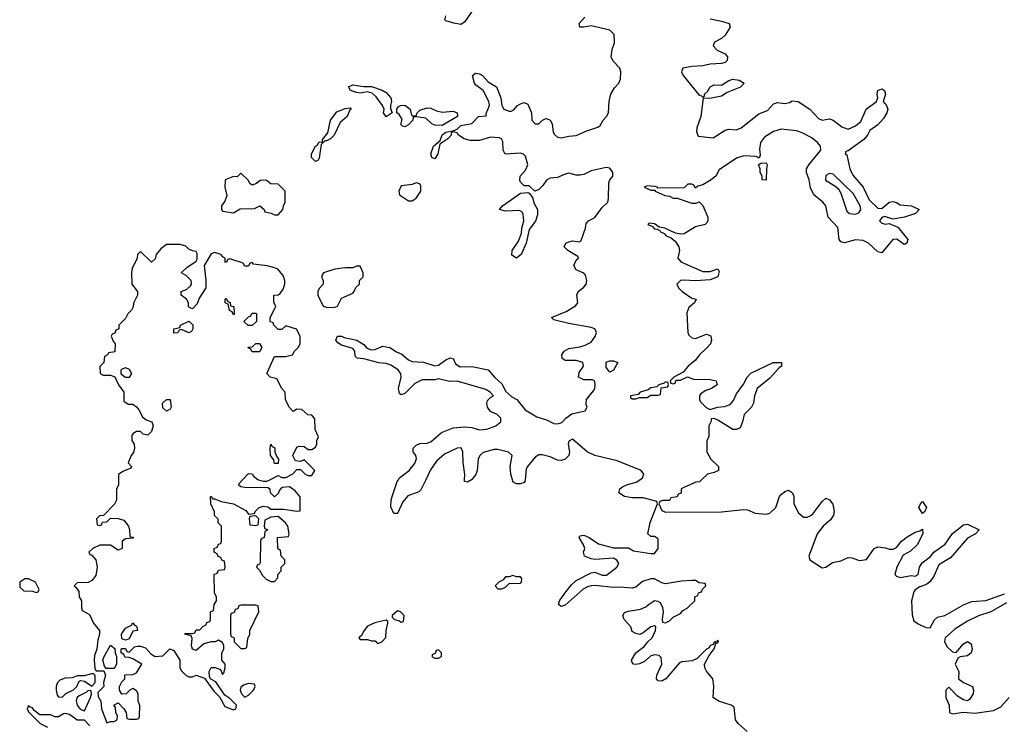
# Model space of a CAD drawing. Header units: inches. Extents: x 2601682 to 2755810, y 449311 to 584050.
# Tile 332 of 505: x 2702662 to 2707948, y 498681 to 502470. Entities that reach past the tile are written whole.
import ezdxf

# ---------------------------------------------------------------- set-up
doc = ezdxf.new("R2010")
doc.units = ezdxf.units.IN
doc.header["$MEASUREMENT"] = 0
doc.layers.add('C7409', color=7, linetype='Continuous')
doc.layers.add('C7500', color=7, linetype='Continuous')

msp = doc.modelspace()

# ---------------------------------------------------------------- linework, layer by layer
at = {"layer": 'C7409', "color": 2}
for points, elevation in [([(2703192.3, 500000), (2703192, 499970), (2703182, 499950), (2703182, 499890), (2703171.3, 499868.7), (2703112.7, 499807.3), (2703090, 499806), (2703074, 499790), (2703078, 499758), (2703090, 499754), (2703102, 499758), (2703107.3, 499772.7), (2703130, 499774), (2703150, 499794), (2703190, 499792), (2703222, 499782), (2703246, 499750), (2703252, 499730), (2703254, 499694), (2703274, 499690), (2703270, 499686), (2703230, 499682), (2703212, 499670), (2703212, 499630), (2703196.9, 499623.1), (2703190, 499622), (2703150, 499648.7), (2703091.6, 499648.4), (2703054, 499630), (2703034, 499610), (2703038, 499598), (2703050, 499594), (2703071.3, 499570), (2703078, 499530), (2703070, 499486), (2703050, 499458), (2703030, 499448), (2702970, 499446), (2702954, 499430), (2702963.6, 499423.6), (2702979.6, 499399.6), (2702982, 499370), (2702994, 499350), (2702994, 499310), (2702998, 499298), (2703036.9, 499276.9), (2703058, 499230), (2703091.3, 499190), (2703091.3, 499170), (2703082, 499138), (2703076, 499090), (2703063.5, 499056.5), (2703061, 499030), (2703065.4, 498985.4), (2703072.7, 498972.7), (2703114, 498974), (2703122, 498950), (2703112, 498910), (2703114, 498890), (2703082, 498858), (2703083.6, 498836.4), (2703098, 498810), (2703101, 498770), (2703130, 498694), (2703150, 498702), (2703170, 498702), (2703186, 498710), (2703188, 498730), (2703178, 498750), (2703176.4, 498776.4), (2703168, 498790), (2703190, 498802), (2703222, 498770), (2703234, 498750), (2703238, 498718), (2703250, 498714), (2703290, 498714), (2703302, 498718), (2703306, 498730), (2703307.3, 498787.3), (2703298, 498810), (2703298, 498850), (2703290, 498866), (2703270, 498878), (2703254, 498870), (2703234, 498850), (2703210, 498848), (2703198, 498870), (2703198, 498890), (2703210, 498914), (2703226, 498930), (2703227.3, 498952.7), (2703270, 498954), (2703290, 498962), (2703318, 499010), (2703270, 499038), (2703250, 499046), (2703227.3, 499047.3), (2703222, 499062), (2703206, 499070), (2703206, 499090), (2703210, 499094), (2703230, 499094), (2703238, 499078), (2703250, 499074), (2703278, 499102), (2703294, 499106), (2703310, 499106.8), (2703337.3, 499097.3), (2703365.4, 499065.4), (2703390, 499051.3), (2703430, 499054), (2703468.4, 499091.6), (2703490, 499082), (2703522, 499030), (2703522, 498990), (2703530, 498974), (2703554, 498950), (2703570, 498942), (2703590, 498942), (2703610, 498951), (2703654.4, 498934.4), (2703704.5, 498864.5), (2703734.8, 498834.8), (2703762.5, 498782.5), (2703810, 498764.9), (2703822, 498770), (2703825.2, 498790), (2703790, 498825.2), (2703763.7, 498843.7), (2703715.1, 498915.1), (2703688, 498928), (2703680.9, 498940.9), (2703679.3, 498970), (2703690, 498991), (2703711.3, 498991.3), (2703739.8, 498979.8), (2703750, 498954), (2703758, 498962), (2703766, 498990), (2703766, 499010), (2703748, 499030), (2703748, 499070), (2703758, 499090), (2703758, 499110), (2703750, 499126), (2703730, 499138), (2703711.3, 499128.7), (2703690, 499128.7), (2703650, 499118), (2703610, 499082), (2703589, 499090), (2703584, 499110), (2703587.3, 499147.3), (2703582, 499162), (2703546, 499170), (2703550, 499174), (2703590, 499174), (2703602, 499178), (2703610, 499194), (2703630, 499194), (2703647.3, 499212.7), (2703662, 499218), (2703667.3, 499232.7), (2703682, 499238), (2703686, 499250), (2703686, 499290), (2703702, 499298), (2703706, 499330), (2703718, 499350), (2703718, 499370), (2703708, 499390), (2703706, 499490), (2703722, 499498), (2703730, 499514), (2703762, 499518), (2703766, 499530), (2703762, 499562), (2703747.3, 499567.3), (2703742, 499582), (2703727.3, 499587.3), (2703722, 499602), (2703706, 499610), (2703706, 499630), (2703722, 499638), (2703730, 499654), (2703742, 499658), (2703746, 499670), (2703746, 499750), (2703728.4, 499768.4), (2703727.3, 499787.3), (2703708.4, 499808.4), (2703707.3, 499827.3), (2703688, 499870), (2703686, 499910), (2703692, 499910), (2703698, 499898), (2703710, 499898), (2703743.6, 499883.6), (2703810.7, 499870.7), (2703875.3, 499835.3), (2703890, 499814), (2703922, 499818), (2703926, 499830), (2703948, 499850), (2703970, 499858), (2703994.8, 499854.8), (2704010, 499842), (2704078, 499842), (2704150, 499831.3), (2704167.3, 499832.7), (2704167.3, 499907.3), (2704140.4, 499940.4), (2704110, 499962), (2704070, 499958), (2704056.9, 499943.1), (2704050, 499926), (2704030, 499908), (2704008, 499930), (2704007.3, 499947.3), (2703996.4, 499956.4), (2703870, 499958), (2703850, 499962), (2703838, 499970), (2703840.4, 499979.6), (2703859, 500000)], 6), ([(2703944, 500000), (2703970, 499991.3), (2703988.4, 499991.6), (2704005.4, 500000)], 6), ([(2704841.8, 500000), (2704814.9, 499945.1), (2704804.4, 499935.6), (2704746.1, 499913.9), (2704718.6, 499881.4), (2704690, 499819), (2704670, 499818), (2704654.5, 499854.5), (2704656.2, 499890), (2704662, 499910), (2704689.5, 499990.5), (2704695.2, 500000)], 2), ([(2705088.6, 500000), (2705066, 499986), (2705049.3, 499990), (2705050.1, 500000)], 2), ([(2705375.2, 500000), (2705374, 499990), (2705370, 499985.2), (2705350, 499977.2), (2705330, 499977.2), (2705310, 499988.7), (2705307.1, 500000)], 2), ([(2706567.2, 498647.2), (2706519.6, 498690), (2706506, 498710), (2706498, 498778), (2706482, 498790), (2706413.2, 498810), (2706386, 498830), (2706389.6, 498890.4), (2706382.6, 498930), (2706350, 498972.3), (2706340.5, 498990), (2706338.7, 499010), (2706363.9, 499056.1), (2706390, 499092), (2706400.2, 499119.8), (2706413.2, 499130), (2706410, 499138), (2706407.1, 499132.9), (2706394, 499130), (2706398, 499122), (2706390, 499128), (2706384.5, 499115.5), (2706370, 499108.7), (2706363.4, 499096.6), (2706350, 499089.2), (2706300, 499040), (2706272.4, 499027.6), (2706217.6, 499022.4), (2706204.2, 499015.8), (2706130.3, 498929.7), (2706110, 498918.4), (2706090, 498919.3), (2706080.9, 498930), (2706082, 498950), (2706109.6, 499010), (2706106, 499046), (2706095.1, 499055.1), (2706070, 499059.3), (2706050, 499053.2), (2706015.8, 499024.2), (2705990, 499012), (2705970, 499007.3), (2705958, 499010), (2705950, 499018), (2705946, 499030), (2705969.7, 499070.3), (2706015.6, 499104.4), (2706034, 499130), (2706057.2, 499150), (2706075.1, 499190), (2706078, 499210), (2706070, 499215.3), (2706050, 499209.2), (2706010, 499177.2), (2705990.6, 499169.4), (2705970, 499173.2), (2705950, 499184), (2705942.7, 499210), (2705906.6, 499250), (2705899.5, 499270), (2705910, 499286.8), (2705930, 499294.4), (2705995.1, 499304.9), (2706023.7, 499316.3), (2706037.2, 499330), (2706070, 499350.5), (2706087.5, 499347.5), (2706099.9, 499339.9), (2706113.4, 499313.4), (2706117.3, 499290), (2706111.6, 499251.6), (2706114, 499234), (2706130, 499232), (2706150, 499242), (2706170, 499262), (2706210, 499282), (2706223.1, 499296.9), (2706246, 499310), (2706286, 499350), (2706286, 499370), (2706302, 499378), (2706307.3, 499392.7), (2706322, 499398), (2706327.3, 499412.7), (2706346, 499430), (2706342, 499442), (2706310, 499446), (2706290, 499458), (2706270, 499458), (2706214.6, 499454.6), (2706130, 499441.2), (2706110, 499445.2), (2706070, 499467.3), (2706050, 499467.6), (2706006.7, 499453.3), (2705970, 499422.9), (2705950, 499417), (2705883.2, 499423.2), (2705850, 499420.9), (2705752, 499432), (2705730, 499429.6), (2705710, 499425.1), (2705687.1, 499412.9), (2705590, 499327), (2705570, 499319.3), (2705554, 499330), (2705560.9, 499350), (2705589.4, 499390), (2705624.9, 499435.1), (2705650, 499458), (2705730, 499500.5), (2705750, 499503), (2705790, 499487.3), (2705812.7, 499487.3), (2705868, 499530), (2705878, 499550), (2705868.4, 499568.4), (2705850, 499578), (2705750, 499572), (2705730, 499575.1), (2705694, 499590), (2705689.3, 499610), (2705696, 499630), (2705689.4, 499650), (2705666, 499690), (2705670, 499698), (2705690, 499702), (2705718.8, 499690), (2705770, 499655.5), (2705850, 499634.8), (2705930, 499634.8), (2705958, 499618), (2706050, 499602.8), (2706070, 499602.8), (2706089.4, 499630), (2706090, 499682), (2706070, 499694), (2706050, 499694), (2706034, 499710), (2706047.3, 499770), (2706086, 499870), (2706082, 499882), (2706010, 499901.6), (2705950, 499902.4), (2705910, 499909.6), (2705879, 499930), (2705884, 499950), (2705898.4, 499961.6), (2705925.7, 499974.3), (2705972.7, 499987.3), (2705990.8, 500000)], 2), ([(2706323.4, 500000), (2706311.6, 499988.4), (2706292.7, 499987.3), (2706223.6, 499956.4), (2706214, 499950), (2706212.7, 499927.3), (2706198, 499922), (2706192.7, 499907.3), (2706158, 499902), (2706151.6, 499888.4), (2706112.7, 499887.3), (2706098, 499882), (2706094, 499870), (2706110, 499834), (2706130, 499824.7), (2706430, 499827.3), (2706550, 499840.7), (2706570, 499837.3), (2706610, 499820.7), (2706670, 499814.8), (2706690, 499821), (2706721.2, 499850), (2706742, 499910), (2706750, 499920.7), (2706770, 499937.3), (2706790, 499942.8), (2706810.7, 499930), (2706818, 499910), (2706819.1, 499870), (2706842.8, 499822.8), (2706870, 499798.8), (2706890, 499798.8), (2706910, 499806.8), (2706922.5, 499817.5), (2706970, 499882.8), (2706990, 499901), (2707010, 499891.3), (2707028, 499868), (2707034.9, 499830), (2707030.4, 499810), (2707016, 499784), (2706976.3, 499750), (2706944, 499710), (2706898, 499590), (2706904.7, 499570), (2706970, 499526), (2706990, 499531), (2707025.6, 499554.4), (2707070, 499564.7), (2707110, 499582.8), (2707130, 499580.7), (2707170, 499566.8), (2707209.3, 499570.7), (2707250, 499630.7), (2707270, 499639.1), (2707310, 499634), (2707330, 499626.8), (2707352.3, 499627.7), (2707370, 499636), (2707396, 499670), (2707426.2, 499693.8), (2707470, 499718.8), (2707495.3, 499724.7), (2707510, 499734), (2707510.8, 499710), (2707480.7, 499650), (2707444.7, 499615.3), (2707405.8, 499594.2), (2707370.7, 499530), (2707361, 499490), (2707370, 499481), (2707390, 499474.8), (2707450, 499484.7), (2707470, 499482), (2707486, 499490), (2707492.7, 499530), (2707507.3, 499552.7), (2707552.3, 499587.7), (2707569.7, 499610.3), (2707630, 499653.4), (2707670, 499711.3), (2707730, 499758), (2707750, 499761), (2707814, 499730), (2707794, 499710), (2707750, 499685.2), (2707659.9, 499580.1), (2707596.8, 499543.2), (2707570, 499482), (2707550, 499454), (2707530, 499437.2), (2707495.3, 499424.7), (2707470, 499408), (2707462.8, 499397.2), (2707450.5, 499350), (2707453.7, 499273.7), (2707462.8, 499242.8), (2707486, 499226), (2707527.1, 499207.1), (2707550, 499204.7), (2707572.9, 499247.1), (2707590, 499261), (2707629.1, 499270.9), (2707730, 499327.3), (2707774.5, 499345.5), (2707850, 499350.8), (2707950, 499386.8)], 2), ([(2707960.9, 499339.1), (2707876, 499290), (2707810, 499269.6), (2707750, 499239.5), (2707682.6, 499197.4), (2707630.7, 499150), (2707628, 499130), (2707642, 499102), (2707670, 499076), (2707690, 499072), (2707730, 499118.8), (2707750, 499131), (2707770, 499118), (2707776.3, 499090), (2707770.4, 499069.6), (2707750, 499053.2), (2707711, 499049), (2707698, 499042), (2707684.7, 499010), (2707704.7, 498970), (2707702, 498930), (2707730, 498910.8), (2707778, 498890), (2707782.8, 498870), (2707780.7, 498850), (2707760.7, 498819.3), (2707750, 498813.2), (2707730, 498817.2), (2707697.2, 498837.2), (2707650, 498886), (2707634, 498870), (2707634, 498830), (2707652, 498790), (2707654, 498750), (2707670, 498742), (2707729, 498751), (2707790, 498746.4), (2707890, 498761), (2707930, 498781), (2707975.3, 498830)], 2), ([(2703038, 498678), (2703010, 498708.7), (2702970, 498709), (2702930, 498739), (2702910, 498744), (2702898, 498742), (2702870, 498726), (2702850, 498726), (2702830, 498738), (2702770, 498738), (2702740.2, 498760.2), (2702730, 498775.3), (2702718, 498778), (2702710, 498786), (2702702, 498770), (2702710, 498754), (2702771.6, 498691.6), (2702811.3, 498671.3)], 6)]:
    msp.add_lwpolyline(points, dxfattribs=dict(at, elevation=elevation))
for points, elevation in [([(2707510, 499818), (2707489.3, 499850), (2707498, 499870), (2707510, 499882), (2707530.6, 499850), (2707522, 499830)], 2), ([(2703930, 499806), (2703898, 499802), (2703894, 499790), (2703898, 499758), (2703930, 499754), (2703942, 499758), (2703946, 499790)], 6), ([(2704050, 499802), (2704010, 499798), (2703978, 499782), (2703974, 499750), (2703978, 499738), (2703994, 499730), (2703978, 499722), (2703974, 499690), (2703958, 499682), (2703954, 499670), (2703952.7, 499552.7), (2703950, 499546), (2703938, 499542), (2703934, 499530), (2703950, 499514), (2703965.4, 499485.4), (2703985.4, 499465.4), (2704010, 499454), (2704030, 499454), (2704047.3, 499472.7), (2704048.4, 499491.6), (2704066, 499510), (2704066, 499530), (2704086, 499550), (2704086, 499570), (2704066, 499590), (2704062, 499622), (2704048.4, 499628.4), (2704046, 499690), (2704106, 499694), (2704108, 499710), (2704102, 499750), (2704089, 499769)], 6), ([(2702710, 499468), (2702690, 499468), (2702662, 499450), (2702663.6, 499423.6), (2702683.6, 499403.6), (2702730, 499402), (2702750, 499394), (2702762, 499398), (2702766, 499410), (2702746, 499450)], 6), ([(2705310, 499486), (2705290, 499478), (2705270, 499478), (2705258, 499462), (2705234, 499450), (2705214, 499430), (2705230, 499414), (2705250, 499414), (2705270, 499422), (2705290, 499442), (2705350, 499444.7), (2705355.3, 499450), (2705358, 499470), (2705350, 499478), (2705330, 499478)], 6), ([(2703930, 499326), (2703850, 499326), (2703838, 499322), (2703832.7, 499307.3), (2703818, 499302), (2703812.7, 499287.3), (2703798, 499282), (2703794, 499270), (2703794, 499170), (2703798, 499158), (2703814, 499150), (2703814, 499130), (2703850, 499094), (2703870, 499094), (2703882, 499098), (2703887.3, 499147.3), (2703898, 499170), (2703898, 499190), (2703946, 499290), (2703942, 499322)], 6), ([(2704690, 499295.3), (2704662, 499270), (2704662, 499262), (2704674, 499250), (2704702, 499242), (2704710, 499234), (2704722, 499238), (2704726, 499270), (2704706, 499290)], 6), ([(2704630, 499246), (2704567.9, 499232.1), (2704530, 499213.2), (2704511, 499190), (2704496.9, 499163.1), (2704482, 499150), (2704490, 499142), (2704530, 499142), (2704550, 499134), (2704570, 499134), (2704582, 499122), (2704590, 499122), (2704606, 499130), (2704628, 499152), (2704629, 499190), (2704638, 499230), (2704638, 499238)], 6), ([(2703230, 499138), (2703210, 499146), (2703208.7, 499170), (2703230, 499202), (2703262, 499218), (2703270, 499232), (2703278, 499218), (2703290, 499214), (2703294, 499190), (2703270, 499186), (2703250, 499146)], 6), ([(2703126, 498986), (2703118, 498998), (2703108.7, 499030), (2703115.3, 499050), (2703150, 499112), (2703172.7, 499092.7), (2703174, 499070), (2703182, 499050), (2703182, 499010), (2703170, 498986)], 6), ([(2704910, 499086), (2704898, 499082), (2704892.7, 499067.3), (2704878, 499062), (2704874, 499050), (2704890, 499042), (2704910, 499042), (2704926, 499050), (2704926, 499070)], 6), ([(2703058, 498958), (2703050, 498958), (2703007.3, 498947.3), (2702970, 498946), (2702943.6, 498936.4), (2702905.4, 498934.6), (2702876.9, 498923.1), (2702864.7, 498910), (2702858, 498890), (2702858, 498870), (2702863.6, 498843.6), (2702870, 498834), (2702890, 498832), (2702909, 498851), (2702950, 498872), (2702968, 498890), (2702982, 498918), (2702990, 498922), (2703010, 498918), (2703050, 498892), (2703068, 498910), (2703068, 498948)], 6), ([(2703890, 498906), (2703863.6, 498896.4), (2703850, 498886), (2703846, 498870), (2703852, 498850), (2703870, 498832), (2703890, 498842), (2703918, 498870), (2703926, 498890), (2703922, 498902)], 6), ([(2703030, 498868), (2703021, 498859), (2702980.7, 498839.3), (2702971.3, 498830), (2702965.4, 498814.6), (2702971, 498790), (2702987.5, 498767.5), (2703010, 498758), (2703042, 498830), (2703048, 498850), (2703046, 498866)], 6)]:
    msp.add_lwpolyline(points, close=True, dxfattribs=dict(at, elevation=elevation))
at = {"layer": 'C7500', "color": 2}
for points, elevation in [([(2705130, 502573.2), (2705050, 502456), (2705030, 502444.5), (2704992.1, 502452.1), (2704950, 502464), (2704945.2, 502470), (2704949.4, 502490)], 2), ([(2704695.2, 500000), (2704701.2, 500010), (2704752.7, 500050), (2704786, 500090), (2704792.9, 500112.9), (2704789, 500130), (2704774, 500150), (2704774, 500170), (2704790, 500186), (2704810, 500193.4), (2704850, 500196.3), (2704870, 500204), (2704927.1, 500252.9), (2704990, 500278.7), (2705050, 500284.4), (2705090, 500279.5), (2705130, 500267.7), (2705170, 500270.5), (2705218, 500290), (2705246, 500310), (2705246, 500330), (2705226, 500350), (2705190, 500365.2), (2705173.2, 500390), (2705169.5, 500410.5), (2705174, 500426), (2705190, 500442), (2705206, 500450), (2705188, 500470), (2705164.7, 500484.7), (2705010.7, 500529.3), (2704970, 500527.3), (2704910, 500541.2), (2704890, 500536), (2704823.4, 500536.6), (2704782.9, 500517.1), (2704730, 500462.7), (2704710, 500455.3), (2704702, 500462), (2704696, 500490), (2704709.3, 500550), (2704709.2, 500569.2), (2704694, 500590), (2704655.3, 500615.3), (2704630, 500624.5), (2704590, 500627.6), (2704510, 500649.5), (2704473.2, 500653.2), (2704463.2, 500663.2), (2704461.2, 500690), (2704450, 500704), (2704390, 500722.7), (2704370, 500735.3), (2704359, 500750), (2704368, 500770), (2704390, 500770.4), (2704403.8, 500763.8), (2704471.3, 500750), (2704510, 500726), (2704526.2, 500706.2), (2704550, 500698), (2704570, 500699.3), (2704610, 500717.1), (2704650, 500710.4), (2704685.7, 500685.7), (2704713.7, 500673.7), (2704750, 500642.8), (2704770, 500634.8), (2704830.4, 500630.4), (2704890, 500610.7), (2704910, 500614.8), (2704950, 500644), (2704973.7, 500653.7), (2704990, 500650.8), (2705002.4, 500622.4), (2705026, 500606), (2705090, 500607.7), (2705178, 500590), (2705210.7, 500550), (2705250, 500514), (2705272.8, 500472.8), (2705304.4, 500444.4), (2705330.8, 500430), (2705375.2, 500375.2), (2705438, 500338), (2705490, 500321.6), (2705530, 500302), (2705550, 500300.7), (2705572.3, 500307.7), (2705594, 500330), (2705626.5, 500353.5), (2705698, 500370), (2705709, 500390), (2705704.1, 500404.1), (2705705.1, 500430), (2705742.5, 500477.5), (2705749.3, 500490), (2705751.6, 500508.4), (2705749.3, 500529.3), (2705736.6, 500536.6), (2705690, 500536.2), (2705662.7, 500550), (2705665.1, 500574.9), (2705688.7, 500610), (2705686, 500630), (2705650, 500639.3), (2705590, 500639.3), (2705574, 500650), (2705572.7, 500670), (2705585.2, 500690), (2705610, 500704.9), (2705670, 500712.7), (2705698.3, 500721.7), (2705730, 500739.1), (2705751, 500769), (2705759.6, 500790), (2705750, 500809.2), (2705730, 500817.6), (2705610, 500838.4), (2705530, 500858), (2705518, 500870), (2705596.6, 500903.4), (2705646, 500934), (2705659, 500950), (2705653.2, 500990), (2705661.2, 501010), (2705690, 501033), (2705703.6, 501050), (2705707.8, 501070), (2705698.9, 501098.9), (2705690, 501109.5), (2705650, 501126), (2705638, 501150), (2705650, 501178), (2705662, 501190), (2705658, 501198), (2705605.2, 501230), (2705586, 501250), (2705594, 501270), (2705610, 501277.1), (2705630, 501282), (2705670, 501278), (2705676.5, 501283.5), (2705699.3, 501350), (2705703.7, 501376.3), (2705715.3, 501390), (2705750, 501407.7), (2705790, 501460.7), (2705819, 501490), (2705823.7, 501510), (2705825.4, 501594.6), (2705829.7, 501610.3), (2705846, 501630), (2705846.6, 501650), (2705840.1, 501660.1), (2705830, 501672), (2705810, 501677), (2705730, 501658.7), (2705690, 501639.6), (2705670, 501635.6), (2705650, 501635.6), (2705610, 501645.1), (2705590, 501640.9), (2705550, 501622), (2705510, 501619.3), (2705490, 501609), (2705470, 501579), (2705450, 501559), (2705428.4, 501548.4), (2705398, 501578), (2705370, 501578), (2705350, 501598), (2705347, 501607), (2705349.4, 501630), (2705378, 501662), (2705389.3, 501690), (2705378, 501738), (2705367.7, 501747.7), (2705350, 501754), (2705267.9, 501747.9), (2705257, 501770), (2705255.9, 501815.9), (2705249.5, 501829.5), (2705235.9, 501835.9), (2705190, 501838.4), (2705130, 501821.3), (2705081.4, 501821.4), (2705049.2, 501830), (2705017.2, 501850), (2705010, 501862), (2704990, 501868), (2704978, 501862), (2704978, 501850), (2704961, 501830), (2704918, 501802), (2704907.3, 501750), (2704890, 501722.7), (2704875.3, 501730), (2704869.7, 501749.7), (2704884.5, 501790), (2704919.3, 501820.7), (2704930, 501851.3), (2704950, 501866), (2704987.3, 501872.7), (2705010, 501882), (2705030, 501901), (2705090, 501912), (2705126, 501950), (2705166, 501954), (2705166, 501966), (2705184, 502010), (2705181.2, 502030), (2705149.6, 502089.6), (2705110, 502119.3), (2705103.6, 502130), (2705093.2, 502170), (2705110, 502182), (2705130, 502179.3), (2705146.8, 502170), (2705177.1, 502137.1), (2705222.8, 502110), (2705246, 502050), (2705251.3, 502010), (2705262, 501990), (2705290, 501978), (2705300.4, 501979.6), (2705314.6, 501985.4), (2705335.3, 502010), (2705350, 502018.8), (2705370, 502026), (2705390, 502016), (2705410.7, 501970), (2705411.3, 501930), (2705430, 501911.3), (2705450, 501911.3), (2705469.4, 501930.6), (2705483.2, 501936.8), (2705490, 501938.8), (2705510, 501930.7), (2705520.5, 501910), (2705526.2, 501866.2), (2705532.8, 501852.8), (2705550, 501838.8), (2705570, 501835.5), (2705610, 501844.9), (2705650, 501847.3), (2705706.5, 501873.5), (2705766.8, 501893.2), (2705778, 501902), (2705794, 501930), (2705813.2, 501950), (2705822.7, 501970), (2705827.3, 502030), (2705835.6, 502070), (2705855.6, 502104.4), (2705879.5, 502130), (2705887.3, 502150), (2705889.6, 502190), (2705883.7, 502210), (2705847.9, 502247.9), (2705838, 502270), (2705843.7, 502310), (2705854.8, 502345.2), (2705854.5, 502390), (2705830, 502413.3), (2705730, 502437.2), (2705690, 502429.4), (2705668.7, 502430), (2705665.2, 502450), (2705696.2, 502483.8)], 2), ([(2706370, 502474), (2706430, 502462.8), (2706470.7, 502450), (2706476.3, 502430), (2706450, 502386), (2706430, 502369.3), (2706392, 502350), (2706384.7, 502330), (2706406.4, 502306.4), (2706450, 502286.8), (2706462, 502270), (2706460.7, 502250), (2706450, 502240.9), (2706430, 502234), (2706370, 502231.8), (2706330, 502221.6), (2706270, 502219.5), (2706222, 502210), (2706216, 502190), (2706224.7, 502170), (2706310, 502064.7), (2706322, 502062), (2706330, 502054), (2706338, 502062), (2706338, 502070), (2706355.5, 502084.5), (2706369.2, 502110), (2706390, 502120.7), (2706430, 502118.8), (2706470, 502144), (2706490, 502150.4), (2706524.9, 502144.9), (2706551, 502130), (2706532.3, 502107.7), (2706461.1, 502078.9), (2706430, 502059.3), (2706366.6, 502046.6), (2706332, 502048), (2706319.3, 501950), (2706298, 501890), (2706295.5, 501870), (2706304, 501844), (2706385.2, 501834.8), (2706450, 501877.1), (2706470, 501881.6), (2706510, 501878), (2706536, 501890), (2706630, 501964.9), (2706677.5, 501982.5), (2706710, 502018.8), (2706730, 502026), (2706770, 502020.7), (2706794.5, 502025.5), (2706810, 502034), (2706842, 502030), (2706904, 501990), (2706950, 501938.8), (2706970, 501930.7), (2707010, 501937.3), (2707030, 501930.7), (2707075.2, 501895.2), (2707110, 501882.8), (2707150, 501900.7), (2707177.2, 501922.8), (2707206, 501990), (2707262, 502030), (2707269, 502050), (2707266, 502070), (2707269.6, 502090.4), (2707290, 502098.8), (2707304.7, 502090), (2707310.8, 502070), (2707298, 502030), (2707316, 502010), (2707322.8, 501990), (2707317.3, 501970), (2707299.9, 501940.1), (2707270, 501906), (2707225.8, 501874.2), (2707214, 501850), (2707193.8, 501826.2), (2707110, 501766), (2707098, 501762), (2707094, 501750), (2707103.6, 501743.6), (2707119.3, 501670), (2707134.7, 501634.7), (2707190.4, 501570.4), (2707223.4, 501503.4), (2707270, 501458.8), (2707290, 501456), (2707329.6, 501490.4), (2707350, 501493), (2707370, 501488), (2707390, 501476.3), (2707450, 501470.7), (2707491.3, 501450), (2707472, 501430), (2707412, 501410), (2707350, 501398), (2707306, 501414), (2707290, 501408), (2707278, 501390), (2707290, 501378), (2707310, 501371.3), (2707330, 501376), (2707376.7, 501356.7), (2707430.4, 501290.4), (2707424.7, 501270), (2707415.9, 501264.1), (2707410, 501262.7), (2707372, 501292), (2707350, 501289.3), (2707290, 501218), (2707270, 501224), (2707219.3, 501270), (2707190, 501283.6), (2707150, 501287.3), (2707090, 501272), (2707070, 501277.2), (2707062, 501290), (2707053.9, 501353.9), (2707002, 501410), (2706989.5, 501470), (2706974.5, 501490), (2706925.6, 501530), (2706907.4, 501567.4), (2706900.5, 501610), (2706887, 501650), (2706887, 501670), (2706898, 501690), (2706964, 501770), (2706961.2, 501790), (2706946, 501810), (2706915.1, 501835.1), (2706863.3, 501863.3), (2706833.3, 501873.3), (2706750, 501881.3), (2706710, 501869.6), (2706661.1, 501838.9), (2706639.1, 501810), (2706634.8, 501774.8), (2706638, 501742), (2706632.7, 501727.3), (2706615.3, 501735.3), (2706550, 501739.5), (2706510, 501727), (2706416.8, 501663.2), (2706398.8, 501630), (2706374.8, 501610), (2706330, 501582.7), (2706303.6, 501576.4), (2706290, 501566), (2706282, 501582), (2706270, 501586), (2706250, 501586), (2706230, 501568), (2706086, 501566), (2706086, 501570), (2706074.6, 501574.6), (2706030, 501578), (2706014, 501570), (2706050, 501554), (2706074, 501554), (2706074, 501550), (2706126, 501526), (2706150, 501522), (2706170, 501512), (2706191.6, 501511.6), (2706270, 501484.7), (2706294.6, 501485.4), (2706310, 501491.3), (2706330, 501472), (2706356, 501410), (2706356, 501390), (2706350, 501378), (2706342, 501370), (2706290, 501358.4), (2706230, 501320.7), (2706210, 501318), (2706183.2, 501323.2), (2706126, 501350), (2706095.3, 501355.3), (2706070, 501374), (2706042, 501378), (2706034, 501370), (2706059.8, 501359.8), (2706070, 501346.8), (2706085.4, 501345.4), (2706098, 501338), (2706102, 501330), (2706122, 501322), (2706132, 501310), (2706159.1, 501299.1), (2706181.6, 501281.6), (2706201.6, 501250), (2706203.8, 501230), (2706196, 501190), (2706211, 501170), (2706330, 501117.1), (2706370, 501118), (2706410, 501131.3), (2706418, 501118), (2706410.4, 501089.6), (2706370, 501072.7), (2706290, 501067.6), (2706228, 501072), (2706210.6, 501069.4), (2706191, 501050), (2706198.8, 501030), (2706218.8, 501010), (2706270, 500974.8), (2706294, 500970), (2706284.7, 500950), (2706255.2, 500924.8), (2706243.9, 500896.1), (2706248.7, 500790), (2706255.1, 500775.1), (2706270, 500761.6), (2706290, 500757.3), (2706350, 500780.5), (2706372.3, 500772.3), (2706377.1, 500750), (2706370.5, 500730), (2706350, 500706.6), (2706310, 500669.3), (2706290, 500642), (2706251, 500610), (2706223.6, 500576.4), (2706174, 500550), (2706154, 500530), (2706158, 500518), (2706170, 500514), (2706182, 500518), (2706186, 500534), (2706210, 500534), (2706248, 500552), (2706279.6, 500539.6), (2706370, 500538.4), (2706401, 500530), (2706406.8, 500510), (2706376, 500490), (2706342.4, 500477.6), (2706318.8, 500461.2), (2706311, 500450), (2706311, 500430), (2706318, 500418), (2706346.8, 500386.8), (2706370, 500376), (2706408.7, 500390), (2706446.3, 500393.7), (2706477, 500403), (2706494.8, 500425.2), (2706510, 500461), (2706547.6, 500512.4), (2706567, 500550), (2706588.3, 500571.7), (2706708, 500630), (2706752, 500630), (2706751.3, 500610), (2706738.8, 500601.2), (2706690, 500545.2), (2706620.7, 500490), (2706607.3, 500450), (2706601, 500410), (2706591, 500390), (2706550.8, 500349.2), (2706543, 500310), (2706530, 500279), (2706510.8, 500269.2), (2706490, 500269), (2706410, 500319), (2706390, 500328), (2706374, 500326), (2706374, 500314), (2706362, 500290), (2706362, 500230), (2706352, 500210), (2706352, 500150), (2706372, 500110), (2706414, 500070), (2706414, 500050), (2706390, 500038), (2706354, 500030), (2706323.4, 500000)], 2), ([(2704005.4, 500000), (2704050, 500022), (2704070, 500012), (2704090, 500011.3), (2704128.4, 500031.6), (2704150, 500054), (2704170, 500054), (2704194, 500030), (2704210, 500022), (2704230, 500022), (2704246, 500050), (2704190, 500106), (2704170, 500098), (2704142, 500102), (2704128.7, 500130), (2704150, 500174), (2704160.4, 500179.6), (2704190, 500178), (2704210, 500162), (2704230, 500162), (2704250, 500174), (2704258, 500190), (2704258, 500210), (2704266, 500230), (2704248.9, 500268.9), (2704247.3, 500327.3), (2704230, 500346), (2704208.4, 500348.4), (2704176.4, 500376.4), (2704150, 500378), (2704130, 500366), (2704108.7, 500388.7), (2704088.7, 500430), (2704088, 500470), (2704069.1, 500489.1), (2704042, 500542), (2704006, 500550), (2703988, 500570), (2704030, 500662), (2704090, 500662), (2704126, 500670), (2704138, 500690), (2704158, 500710), (2704168, 500730), (2704168, 500770), (2704148.4, 500808.4), (2704090, 500826), (2704070, 500806), (2704050, 500806), (2704026, 500830), (2704022, 500842), (2704006, 500850), (2704006, 500870), (2704038, 500930), (2704027.3, 500952.7), (2704026, 500990), (2704050, 500992), (2704060.4, 500999.6), (2704076.4, 501023.6), (2704086, 501050), (2704086, 501070), (2704076.4, 501096.4), (2704048, 501130), (2704030, 501137.2), (2703990, 501148), (2703918, 501158), (2703910, 501166), (2703898, 501162), (2703890, 501146), (2703870, 501146), (2703862, 501162), (2703790, 501186), (2703778, 501182), (2703774, 501170), (2703766, 501166), (2703766, 501190), (2703754, 501194), (2703742, 501210), (2703710, 501219.3), (2703690, 501212.7), (2703652, 501150), (2703662, 501070), (2703662, 501030), (2703626, 500974), (2703615.3, 500944.7), (2703590, 500918), (2703580.4, 500920.4), (2703568.4, 500928.4), (2703568, 500950), (2703558, 500970), (2703528.7, 500990), (2703528.7, 501010), (2703558, 501022), (2703579.3, 501040.7), (2703584, 501050), (2703582, 501070), (2703555.5, 501095.5), (2703528.7, 501110), (2703560.2, 501139.8), (2703610, 501174), (2703615.3, 501184.7), (2703614.6, 501214.6), (2703610, 501226), (2703590, 501228), (2703570, 501238), (2703553.6, 501253.6), (2703523.1, 501263.1), (2703450, 501262), (2703419.8, 501240.2), (2703394, 501210), (2703390, 501186), (2703370, 501168), (2703310, 501226), (2703294, 501210), (2703292, 501190), (2703265.4, 501134.6), (2703262, 501110), (2703264.7, 501050), (2703294, 501010), (2703294, 500990), (2703272.7, 500947.3), (2703271.6, 500928.4), (2703262, 500910), (2703242, 500890), (2703230, 500866), (2703194, 500830), (2703194, 500810), (2703178, 500802), (2703172.7, 500787.3), (2703158, 500782), (2703154, 500770), (2703163.6, 500743.6), (2703174, 500730), (2703172.7, 500687.3), (2703138, 500682), (2703134, 500670), (2703118, 500662), (2703114, 500630), (2703092.7, 500607.3), (2703094, 500570), (2703110, 500562), (2703150, 500562), (2703172.7, 500552.7), (2703192, 500510), (2703222, 500470), (2703222, 500422), (2703244.7, 500404.7), (2703270, 500406), (2703290, 500391.3), (2703306, 500370), (2703319.8, 500339.8), (2703340.7, 500320.7), (2703370.7, 500310.7), (2703378.8, 500290), (2703370, 500258), (2703350, 500239), (2703325.2, 500245.2), (2703310, 500258), (2703290, 500258), (2703271.6, 500248.4), (2703263.6, 500236.4), (2703264.7, 500210), (2703276, 500190), (2703278.8, 500170), (2703273.4, 500146.6), (2703261, 500130), (2703244.7, 500090), (2703262, 500070), (2703258, 500062), (2703216, 500044), (2703192.7, 500027.3), (2703192.3, 500000)], 6), ([(2705990.8, 500000), (2706005.2, 500010), (2706013, 500030), (2705998, 500050), (2705870, 500102), (2705749, 500130), (2705709, 500150), (2705630, 500218), (2705610, 500206), (2705607.3, 500190), (2705614, 500150), (2705610.7, 500130.7), (2705590.2, 500109.8), (2705570, 500103.5), (2705550, 500104), (2705510, 500122), (2705467.1, 500132.9), (2705450, 500133.2), (2705430, 500121.2), (2705388.4, 500071.6), (2705382, 500058), (2705375.2, 500000)], 2), ([(2705050.1, 500000), (2705052.1, 500027.9), (2705042.6, 500090), (2705042, 500150), (2705031.7, 500171.7), (2705010, 500169.5), (2704943.4, 500136.6), (2704900.3, 500099.7), (2704867.5, 500052.5), (2704841.8, 500000)], 2), ([(2705307.1, 500000), (2705299.6, 500030), (2705295.6, 500070), (2705305.2, 500130), (2705287.2, 500147.2), (2705230, 500162.9), (2705210, 500161.6), (2705150, 500145.1), (2705133, 500130), (2705123.1, 500110), (2705118.7, 500050), (2705111.7, 500028.3), (2705090, 500000.9), (2705088.6, 500000)], 2), ([(2703859, 500000), (2703890, 500034), (2703910, 500032), (2703918, 500018), (2703941, 500001), (2703944, 500000)], 6)]:
    msp.add_lwpolyline(points, dxfattribs=dict(at, elevation=elevation))
for points, elevation in [([(2704630, 501948.7), (2704615.3, 501970), (2704618, 501990), (2704609.2, 502010), (2704576, 502056), (2704554.6, 502074.6), (2704530, 502082), (2704490, 502075.3), (2704470, 502079), (2704438, 502090), (2704428, 502110), (2704450, 502121), (2704509.1, 502110.9), (2704550, 502110.8), (2704608.7, 502091.3), (2704630, 502078.8), (2704654, 502050), (2704658.8, 502030), (2704652, 502010), (2704652.7, 501992.7), (2704662, 501970)], 2), ([(2704250, 501709.2), (2704229.5, 501729.5), (2704229.5, 501750), (2704250, 501790.8), (2704261.2, 501798.8), (2704270, 501814.8), (2704287.3, 501812.7), (2704287.3, 501827.3), (2704317, 501863), (2704330, 501931), (2704364.7, 501975.3), (2704410, 501993.4), (2704436, 501996), (2704442, 501990), (2704434.8, 501985.2), (2704420.5, 501950), (2704382.6, 501917.4), (2704350, 501849.3), (2704330, 501829.4), (2704310, 501819), (2704301, 501819), (2704280.7, 501799.3), (2704270, 501726), (2704264.7, 501715.3)], 2), ([(2704770, 501954), (2704790, 501954), (2704795.3, 501970), (2704810, 501984.7), (2704850, 501997.3), (2704870, 501994.8), (2704900.7, 501980.7), (2704930, 501974), (2704990, 501978.8), (2705011.3, 501970), (2705012, 501950), (2704930, 501902), (2704890, 501904.5), (2704875.3, 501910), (2704842, 501942), (2704790, 501948), (2704774, 501946), (2704772, 501930), (2704750, 501905.2), (2704730, 501895.3), (2704718, 501898), (2704708, 501908), (2704715.3, 501935.3), (2704700.2, 501960.2), (2704686, 501970), (2704686, 501990), (2704695.3, 502004.7), (2704706, 502010), (2704730.4, 502010.4), (2704758, 501990), (2704763.6, 501963.6)], 2), ([(2706670, 501608.7), (2706649, 501610), (2706648.7, 501630), (2706638, 501650), (2706638, 501670), (2706629.1, 501690.9), (2706640.4, 501699.6), (2706670, 501702), (2706676, 501690), (2706670.9, 501669.1)], 2), ([(2703850, 501646), (2703830, 501626), (2703810, 501628), (2703764.7, 501610), (2703762.8, 501570), (2703774.8, 501525.2), (2703764, 501496), (2703744.7, 501470), (2703744.7, 501450), (2703750, 501442), (2703810, 501432), (2703846, 501454), (2703923.1, 501456.9), (2703951.3, 501471.3), (2703974, 501450), (2703978, 501438), (2704011.6, 501431.6), (2704030, 501422), (2704050, 501422), (2704075.3, 501450), (2704078, 501470), (2704088, 501490), (2704088, 501550), (2704050, 501586), (2704010, 501588.7), (2703987.3, 501607.3), (2703970, 501608), (2703952.7, 501607.3), (2703934, 501590), (2703910, 501582), (2703898, 501590), (2703890, 501606)], 6), ([(2707010, 501644), (2706990, 501634), (2706988.5, 501608.5), (2707038.7, 501578.7), (2707059.5, 501559.5), (2707073.2, 501533.2), (2707102.3, 501442.3), (2707118, 501430), (2707150, 501425.5), (2707167, 501433), (2707178, 501450), (2707175.1, 501470), (2707136.3, 501536.3), (2707030, 501641.2)], 2), ([(2704790, 501594), (2704770, 501585.2), (2704710, 501578), (2704698, 501550), (2704702, 501530), (2704750, 501498), (2704770, 501498), (2704790, 501511), (2704815.1, 501550), (2704815.5, 501575.5), (2704810, 501588)], 6), ([(2705330, 501189.2), (2705305.1, 501205.1), (2705305.2, 501230), (2705339.6, 501280.4), (2705355.5, 501324.5), (2705357.2, 501350), (2705369.3, 501390), (2705366, 501426), (2705358.6, 501438.6), (2705345.6, 501445.6), (2705270, 501442), (2705238, 501450), (2705254, 501470), (2705350, 501538), (2705390, 501542), (2705398, 501538), (2705414.8, 501514.8), (2705423.5, 501483.5), (2705442.8, 501450), (2705442.8, 501422.8), (2705431.8, 501388.2), (2705396.8, 501343.2), (2705380.5, 501270), (2705354.9, 501210)], 2), ([(2704490, 501146), (2704470, 501146), (2704450, 501138), (2704410, 501138), (2704354, 501130), (2704294, 501110), (2704283.6, 501096.4), (2704283.6, 501083.6), (2704292, 501070), (2704292, 501050), (2704270, 501026), (2704262, 501010), (2704262, 500990), (2704291.6, 500931.6), (2704310, 500926), (2704350, 500924.7), (2704368.4, 500931.6), (2704390, 500974), (2704450, 501002), (2704458, 501010), (2704467.3, 501032.7), (2704486, 501050), (2704486, 501070), (2704506, 501090), (2704506, 501110)], 6), ([(2703810, 500886), (2703802, 500902), (2703788.7, 500908.7), (2703782, 500942), (2703766, 500950), (2703766, 500970), (2703770, 500974), (2703778, 500958), (2703791.6, 500951.6), (2703794, 500934), (2703812, 500930), (2703814, 500890)], 6), ([(2703910, 500828), (2703888.4, 500828.4), (2703866, 500850), (2703890, 500874), (2703902, 500878), (2703910, 500894), (2703930, 500894), (2703934, 500890), (2703934, 500850)], 6), ([(2703570, 500788), (2703530, 500806), (2703518, 500802), (2703511.6, 500788.4), (2703490, 500786), (2703488.7, 500810), (2703522, 500818), (2703526, 500830), (2703570, 500852), (2703590.9, 500830.9), (2703592, 500810), (2703583.6, 500796.4)], 6), ([(2703910, 500686), (2703902, 500702), (2703890, 500706), (2703888.4, 500711.6), (2703910, 500714), (2703930, 500732), (2703950, 500732), (2703962, 500710), (2703950, 500686)], 6), ([(2705830, 500578), (2705810, 500602), (2705810, 500631.3), (2705830, 500638), (2705850, 500638), (2705874, 500630), (2705850, 500588)], -2), ([(2703250, 500548), (2703228.4, 500548.4), (2703207.3, 500567.3), (2703206, 500590), (2703210, 500594), (2703230, 500602), (2703250, 500594), (2703262, 500570)], 6), ([(2706130, 500526), (2706122, 500518), (2706094, 500510), (2706082, 500498), (2706050, 500493.2), (2706036.9, 500483.1), (2705994, 500470), (2705982, 500458), (2705942, 500450), (2705942, 500442), (2705950, 500434), (2705970, 500434), (2705990, 500442), (2706030, 500442), (2706050, 500454), (2706090, 500454), (2706102, 500458), (2706106, 500494), (2706142, 500498), (2706146, 500510), (2706142, 500522)], 2), ([(2703450, 500368), (2703430, 500386), (2703429.2, 500410), (2703450, 500431.3), (2703470, 500431.3), (2703476, 500390), (2703470, 500378)], 6), ([(2704030, 500086), (2704027.3, 500107.3), (2704008, 500130), (2704006, 500170), (2704010, 500191.3), (2704018, 500178), (2704031.6, 500171.6), (2704032, 500150), (2704042, 500122), (2704052, 500110), (2704050, 500086)], 6)]:
    msp.add_lwpolyline(points, close=True, dxfattribs=dict(at, elevation=elevation))

doc.saveas('drawing.dxf')
